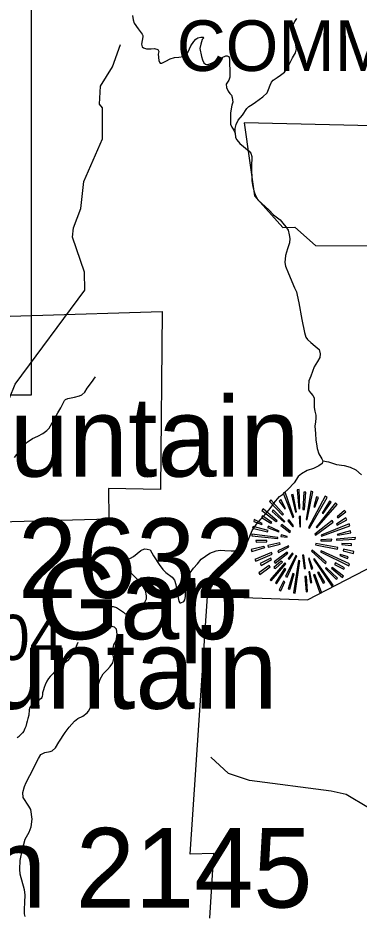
# Model space of a CAD drawing. Extents: x 1159738 to 1321356, y 736314 to 882035.
# Drawn here: x 1256925 to 1260699, y 847453 to 857362 of the extents above; entities that cross this region are included whole.
import ezdxf

# ---------------------------------------------------------------- set-up
doc = ezdxf.new("R2010")
doc.units = 0
for name, color, linetype in [('Exist Boundary Land Use Gamelands State NC Wildlife Resources Commission', 7, 'Continuous'), ('Exist Boundary Land Use Gamelands State NC Wildlife Resources Commission Label', 7, 'Continuous'), ('Exist Geographical Mountain Summit CELL', 7, 'Continuous'), ('Exist Geographical Mountain Summit Elevation Number Label', 7, 'Continuous'), ('Exist Geographical Mountain Summit Label', 7, 'Continuous'), ('Exist Hydrographic Misc Water Feature', 7, 'Continuous'), ('Exist Road Non-System Type 51', 7, 'Continuous'), ('Exist Road Secondary Type 51 Number Label', 7, 'Continuous'), ('Map Preparation Inset Cut Line', 7, 'Continuous')]:
    doc.layers.add(name, color=color, linetype=linetype)

msp = doc.modelspace()

# ---------------------------------------------------------------- linework, layer by layer
at = {"layer": 'Exist Boundary Land Use Gamelands State NC Wildlife Resources Commission'}
for points in [[(1261214.3, 854841.4), (1261315, 856155.7), (1259428.3, 856201.5), (1259542.7, 855395.5), (1259854.1, 855042.9), (1259986.9, 855047.5), (1260216, 854845.9), (1261214.3, 854841.4)], [(1259049.5, 847409.2), (1259093.6, 848121.1), (1258829.6, 848117.1), (1259023.4, 850967.5), (1260129.3, 850928.7), (1267010.7, 854485.9)], [(1255631.7, 854026.4), (1258520.1, 854115.1), (1258503.7, 852145.9), (1257925.6, 852159.4), (1257931.2, 851817.6), (1256720.9, 851785)]]:
    msp.add_lwpolyline(points, dxfattribs=at)
at = {"layer": 'Exist Geographical Mountain Summit CELL'}
for points in [[(1259860.1, 852106.4), (1259964.9, 851838.9), (1259976.6, 851843.1), (1259880.6, 852116.5)], [(1259995.5, 851898.5), (1260005.6, 851901.4), (1259969.4, 852093.1), (1259951.9, 852088.8)], [(1260014.4, 852144.1), (1260030.6, 851936.1), (1260043.4, 851937.7), (1260037.8, 852148.4)], [(1260078.4, 851927.6), (1260094.1, 851927.6), (1260108.7, 852116.5), (1260086.9, 852116.5)], [(1260126.3, 851814.1), (1260185.9, 852122.3), (1260164, 852129.5), (1260113.2, 851817.1)], [(1260139.3, 851726.9), (1260151, 851719.7), (1260345.7, 852058.2), (1260323.9, 852072.9)], [(1260197.3, 851955), (1260210.6, 851950.6), (1260248.4, 852058.2), (1260229.5, 852065.4)], [(1259706.2, 852013.4), (1259850, 851863.6), (1259863.3, 851873.7), (1259722.3, 852032.3)], [(1259816.5, 852019.1), (1259879, 851932), (1259886.4, 851937.7), (1259832.7, 852035.1)], [(1260223.6, 851732.7), (1260232.4, 851724), (1260454.8, 851981.2), (1260438.7, 852000.2)], [(1260373.4, 852019.1), (1260289.1, 851885.4), (1260300.8, 851880.9), (1260390.7, 852006.1)], [(1259624.8, 851914.3), (1259783.2, 851792.3), (1259792, 851801.1), (1259639.3, 851932)], [(1259738, 851902.7), (1259868.9, 851786.5), (1259877.7, 851795.2), (1259749.7, 851923.2)], [(1260454.8, 851844.7), (1260462.1, 851834.6), (1260553.6, 851899.8), (1260539, 851914.3)], [(1259533.3, 851795.2), (1259623.2, 851760.4), (1259627.7, 851772.1), (1259539.1, 851815.7)], [(1259620.4, 851838.9), (1259723.6, 851773.4), (1259732.4, 851783.8), (1259632, 851854.8)], [(1259911.2, 851801.1), (1259966.5, 851735.4), (1259975, 851744.2), (1259924.2, 851812.8)], [(1260036.2, 851850.6), (1260041.8, 851734.1), (1260052.2, 851735.4), (1260052.2, 851851.9)], [(1260210.6, 851652.7), (1260217.8, 851642.7), (1260412.5, 851786.5), (1260399.6, 851804)], [(1260454.8, 851753.2), (1260565.1, 851812.8), (1260553.6, 851833), (1260449.1, 851763.3)], [(1259521.6, 851718.1), (1259687.2, 851680.3), (1259691.7, 851693.4), (1259526.1, 851737)], [(1259687.2, 851726.9), (1259809.3, 851679), (1259813.8, 851687.5), (1259696.1, 851743.1)], [(1259832.7, 851748.7), (1259933, 851672.9), (1259941.5, 851684.6), (1259842.8, 851761.7)], [(1260278.7, 851641.2), (1260283.2, 851632.2), (1260595.7, 851747.1), (1260588.5, 851766)], [(1260462.1, 851641.2), (1260609, 851667.3), (1260603.1, 851689.1), (1260456.4, 851650)], [(1259511.2, 851633.8), (1259799.2, 851606.1), (1259800.5, 851617.8), (1259511.2, 851654)], [(1259559.6, 851564.2), (1259678.4, 851569.9), (1259678.4, 851584.3), (1259555.1, 851584.3)], [(1259834, 851629.5), (1259902.4, 851620.7), (1259904, 851629.5), (1259837, 851646.8)], [(1260274.7, 851590.4), (1260274.7, 851578.7), (1260395.2, 851578.7), (1260398, 851598.9)], [(1260447.5, 851585.9), (1260656.9, 851598.9), (1260658.2, 851617.8), (1260449.1, 851598.9)], [(1259505.6, 851482.8), (1259511.2, 851462.3), (1259655.4, 851504.6), (1259646.6, 851517.5)], [(1259688.9, 851528), (1259693, 851508.9), (1259825.5, 851542.4), (1259822.6, 851556.9)], [(1259799.2, 851471.1), (1259808, 851452.2), (1259922.9, 851513.1), (1259918.6, 851526.4)], [(1260171.5, 851466.8), (1260325.5, 851325.6), (1260335.6, 851343.1), (1260178.7, 851475.6)], [(1260216.2, 851535.2), (1260459.2, 851487.3), (1260463.6, 851504.6), (1260220.7, 851549.6)], [(1260507.1, 851538), (1260613.2, 851529.1), (1260613.2, 851546.5), (1260508.7, 851550.9)], [(1260523.3, 851469.5), (1260636.4, 851440.5), (1260639.3, 851462.3), (1260527.3, 851487.3)], [(1259544.7, 851372.1), (1259555.1, 851353.5), (1259736.7, 851433.3), (1259730.8, 851452.2)], [(1259614.7, 851308.3), (1259730.8, 851375.1), (1259722.3, 851389.7), (1259605.9, 851328.5)], [(1259759.8, 851346.1), (1259771.5, 851331.4), (1259909.6, 851445), (1259902.4, 851455.1)], [(1259886.4, 851186.3), (1259904, 851179), (1260010, 851412.8), (1260000, 851416)], [(1259914.1, 851383.8), (1259927.1, 851372.1), (1259967.8, 851437.6), (1259960.4, 851443.4)], [(1260074, 851420.3), (1260089.8, 851272.1), (1260107.4, 851273.2), (1260086.9, 851423.2)], [(1260138, 851385.4), (1260172.8, 851266), (1260188.8, 851273.2), (1260146.5, 851389.7)], [(1260196, 851376.4), (1260398, 851077.2), (1260412.5, 851088.7), (1260206.1, 851380.9)], [(1260271.5, 851456.7), (1260584.2, 851303.8), (1260591.4, 851325.6), (1260277.6, 851468.2)], [(1260485.3, 851416), (1260569.6, 851383.8), (1260576.8, 851401.4), (1260491.1, 851428.8)], [(1259589.8, 851225.3), (1259601.4, 851209.3), (1259715, 851293.7), (1259704.6, 851306.7)], [(1259713.5, 851146.8), (1259725.1, 851136.8), (1259888, 851327.2), (1259876.3, 851335.7)], [(1259774.7, 851272.1), (1259851.6, 851344.5), (1259838.3, 851353.5), (1259756.9, 851284.9)], [(1259873.4, 851272.1), (1259773.1, 851115), (1259785.9, 851104.9), (1259889.4, 851263.1)], [(1259972.1, 851004.6), (1259991, 851000.1), (1260041.8, 851357.5), (1260028.9, 851360.7)], [(1260325.5, 851273.2), (1260445.9, 851156.9), (1260459.2, 851167.4), (1260334.3, 851283.3)], [(1260392.3, 851276.1), (1260514.3, 851173), (1260527.3, 851187.5), (1260399.6, 851286.5)], [(1260428.6, 851320), (1260528.9, 851267.6), (1260539, 851282.2), (1260437.5, 851335.7)], [(1259933, 851045.3), (1259980.9, 851216.5), (1259966.5, 851218.1), (1259915.4, 851049.3)], [(1260098.6, 851186.3), (1260113.2, 851016.3), (1260129.2, 851020.3), (1260115.9, 851186.3)], [(1260177.1, 851119.3), (1260155.3, 851238.6), (1260142.2, 851238.6), (1260159.8, 851115)], [(1260196, 851205.2), (1260265.9, 851005.9), (1260283.2, 851013.1), (1260207.7, 851208)], [(1260238, 851228.2), (1260302.1, 851110.5), (1260318.3, 851119.3), (1260252.9, 851234.2)], [(1259813.8, 851037.9), (1259832.7, 851026.4), (1259876.3, 851125.1), (1259863.3, 851133.9)]]:
    msp.add_lwpolyline(points, close=True, dxfattribs=at)
at = {"layer": 'Exist Hydrographic Misc Water Feature'}
for points in [[(1256345.9, 852044), (1256606.8, 852462.3), (1256638.8, 852694.7), (1256895.9, 853313.2), (1257664.8, 854351.5), (1257661.8, 854551.8), (1257529.8, 854938.6), (1257540.8, 855040.1), (1257621.7, 855255.2), (1257654.8, 855553.2), (1257858.8, 856025.1), (1257858.8, 856366.5), (1257826.8, 856406.5), (1257839.7, 856606.6), (1257970.7, 856820.6), (1258060.8, 857068.2)], [(1257588.9, 850457.3), (1257559, 850386), (1257523.4, 850320.9), (1257496.3, 850279.6), (1257471.5, 850252.2), (1257434.8, 850223.1), (1257424.4, 850209.3), (1257393.9, 850190.1), (1257357.1, 850163.1), (1257334.5, 850135.6), (1257309.8, 850108.3), (1257283, 850080.9), (1257264.4, 850057.4), (1257245.7, 850027.8), (1257226.5, 849988.3), (1257215.8, 849958.6), (1257207.1, 849932.7), (1257198.3, 849899), (1257197.8, 849881), (1257193.3, 849859.1), (1257190.9, 849849.1), (1257182.6, 849835.3), (1257166.3, 849823.7), (1257145.9, 849808.3), (1257125.7, 849798.7), (1257105.3, 849785.3), (1257093.2, 849779.6), (1257078.8, 849767.9), (1257070.6, 849758.2), (1257056, 849738.5), (1257049.4, 849712.7), (1257045.8, 849650.7), (1257032.9, 849617.1), (1257026.2, 849587.2), (1257019.4, 849561.4), (1257010.6, 849527.6), (1257002.1, 849505.8), (1256995.5, 849487.9), (1256989.2, 849474), (1256976.9, 849458.3), (1256964.5, 849444.7), (1256943.8, 849423.2), (1256939.6, 849417.3), (1256917.2, 849399.9)], [(1261120, 848301.2), (1260803, 848626), (1260557, 848775.4), (1260391, 848811.6), (1259485, 848928.2), (1259254, 849008.3), (1259057.9, 849186.2)]]:
    msp.add_lwpolyline(points, dxfattribs=at)
at = {"layer": 'Exist Road Non-System Type 51'}
for points in [[(1258191.1, 857388.1), (1258200.5, 857338.9), (1258211, 857302.6), (1258253.2, 857242.9), (1258300, 857182), (1258306.9, 857166.3), (1258308.1, 857152.2), (1258299.9, 857111.2), (1258292.9, 857071.4), (1258299.9, 857042.1), (1258312.8, 857032.7), (1258346.7, 857021), (1258399.4, 857021), (1258436.9, 857022.2), (1258472, 857014), (1258482.5, 856989.4), (1258477.8, 856961.2), (1258483.7, 856889.8), (1258490.7, 856871), (1258500.1, 856862.8), (1258517.6, 856861.7), (1258559.8, 856883.9), (1258607.8, 856910.9), (1258655.8, 856922.6), (1258706.1, 856928.4), (1258754.1, 856934.3), (1258785.7, 856949.5), (1258808, 856988.2), (1258838.4, 857052.6), (1258871.2, 857099.5), (1258891.9, 857127.6), (1258916.5, 857140.5), (1258949.3, 857149.8), (1258975, 857149.8), (1258983.2, 857141.6), (1258964.5, 857122.9), (1258948.1, 857072.5), (1258938.7, 857022.1), (1258955.1, 856936.6), (1258966.8, 856898), (1258982, 856865.2), (1258999.6, 856848.8), (1259025.4, 856847.6), (1259066.3, 856861.7), (1259185.7, 856923.7), (1259225.1, 856942.8), (1259239.1, 856944), (1259261.4, 856931.1), (1259263.7, 856899.5), (1259270.7, 856741.4), (1259268.4, 856705), (1259256.7, 856672.2), (1259228.6, 856627.7), (1259230.9, 856592.6), (1259249.7, 856551.6), (1259269.5, 856526.4), (1259287, 856507.6), (1259296.4, 856483), (1259301.1, 856430.3), (1259292.9, 856396.3), (1259282.3, 856356.5), (1259277.6, 856309.6), (1259276.5, 856241.7), (1259277.7, 856187.3), (1259289.4, 856155.6), (1259311.6, 856121.7), (1259328, 856087.7)], [(1259328, 856087.7), (1259328, 856139.2), (1259338.5, 856184.9), (1259361.9, 856229.4), (1259407.6, 856285.7), (1259455.6, 856360.6), (1259480.2, 856380.6), (1259517.6, 856404), (1259551.6, 856429.8), (1259633.1, 856488.7), (1259682.3, 856532), (1259697.5, 856569.5), (1259713.9, 856618.7), (1259729.1, 856650.3), (1259746.7, 856674.9), (1259791.1, 856703), (1259828.6, 856728.8), (1259875.4, 856761.6), (1259909.4, 856819), (1259938.6, 856877.6), (1259963.2, 856919.8), (1259995.7, 856975.4), (1260005.1, 857020), (1259995.7, 857082.1), (1259977, 857125.4), (1259966.5, 857161.7), (1259960.7, 857216.2), (1259958.4, 857245.5), (1259967.7, 857280.6), (1259987.6, 857320.4), (1260009.9, 857355.6)], [(1259328, 856087.7), (1259333.5, 856041.3), (1259345.2, 856012), (1259379.1, 855972.1), (1259482.1, 855889), (1259499.7, 855866.7), (1259511.4, 855830.4), (1259507.9, 855714.4), (1259511.4, 855560.9), (1259523.1, 855497.3), (1259534.8, 855448.1), (1259552.4, 855396.6), (1259580.5, 855349.7), (1259623.8, 855311), (1259699.9, 855240.7), (1259752.6, 855184.5), (1259824, 855130.6), (1259856.8, 855093.1), (1259889.2, 855052.9), (1259912.6, 855014.2), (1259926.6, 854962.6), (1259931.3, 854924), (1259929, 854874.8), (1259906.7, 854808), (1259883.3, 854734.2), (1259878.6, 854659.2), (1259883.4, 854617.9), (1259917.3, 854535.9), (1259985.2, 854378.9), (1260005.1, 854333.2)], [(1260005.1, 854333.2), (1260014.8, 854295.7), (1260032.5, 854212.5), (1260065.2, 854026.1), (1260095.4, 853885), (1260110.5, 853832.1), (1260128.1, 853806.9), (1260163.4, 853771.6), (1260213.7, 853733.9), (1260256.5, 853696.1), (1260266.6, 853648.2), (1260264.1, 853607.9), (1260238.9, 853562.5), (1260203.7, 853502.1), (1260163.4, 853401.3), (1260143.2, 853348.4), (1260138.2, 853290.4), (1260138.2, 853254.1), (1260145.8, 853233.9), (1260163.4, 853211.2), (1260188.6, 853188.5), (1260203.7, 853160.8), (1260203.7, 853120.5), (1260201.2, 853052.5), (1260208.7, 853014.7), (1260221.3, 852969.4), (1260221.3, 852936.6), (1260216.3, 852896.3), (1260208.7, 852848.4), (1260216.3, 852767.8), (1260221.3, 852692.2), (1260226.4, 852651.9), (1260233.9, 852601.5), (1260254.1, 852543.6), (1260286.7, 852486.7), (1260296.7, 852464), (1260289.2, 852436.3), (1260253.9, 852408.6), (1260193.5, 852378.3), (1260125.6, 852358.2), (1260060.1, 852320.4), (1260024.8, 852290.1), (1259982, 852222.1)], [(1256885.8, 852501.3), (1256939.6, 852569.2), (1256986.5, 852627.8), (1257027.4, 852672.3), (1257084.8, 852709.8), (1257145.7, 852735.6), (1257199.5, 852764.9), (1257246.3, 852800), (1257270.9, 852825.8), (1257367.7, 852994.9), (1257399.3, 853051.2), (1257439.1, 853133.2), (1257451.7, 853140.8), (1257475.1, 853154.9), (1257550, 853170.1), (1257606.2, 853181.8), (1257632, 853195.9), (1257663.6, 853222.8), (1257691.7, 853267.3), (1257737.3, 853329.4), (1257781.8, 853395)], [(1260296.7, 852464), (1260359.7, 852453.9), (1260447.8, 852423.7), (1260533.4, 852411.1), (1260601.4, 852393.4), (1260661.8, 852365.7), (1260727.3, 852307.8)], [(1257734.2, 849753.1), (1257748.2, 849832.7), (1257769.3, 849874.9), (1257799.7, 849947.5), (1257834.3, 850049.1), (1257869.5, 850110), (1257913.9, 850156.9), (1257946.7, 850189.7), (1257974.8, 850231.9), (1257984.2, 850278.7), (1257972.5, 850356), (1257984.2, 850428.7), (1258009.9, 850473.2), (1258024, 850548.2), (1258014.6, 850602), (1257993.5, 850625.5), (1257953.7, 850634.8), (1257925.7, 850641.9), (1257904.6, 850667.6), (1257897.6, 850719.2), (1257904.6, 850770.7), (1257923.3, 850812.9), (1257939.5, 850846.6), (1257951.2, 850853.6), (1257976.9, 850853.6), (1258016.7, 850844.2), (1258094, 850790.3), (1258112.7, 850773.9), (1258138.5, 850778.6), (1258180.6, 850795), (1258328.1, 850902.8), (1258346.9, 850937.9), (1258346.9, 850970.7), (1258335.2, 851029.3), (1258300, 851092.6), (1258234.5, 851167.6), (1258171.3, 851228.5), (1258140.8, 851249.6), (1258110.4, 851266), (1258094, 851287), (1258094, 851312.8), (1258110.4, 851350.3), (1258129.1, 851369), (1258171.3, 851387.8), (1258201.7, 851406.5), (1258286, 851472.1), (1258325.8, 851490.9), (1258353.9, 851488.5), (1258386.7, 851479.2), (1258424.1, 851413.6), (1258487.3, 851319.8), (1258527.1, 851261.3), (1258562.3, 851230.8), (1258630.2, 851179.3), (1258655.9, 851146.5), (1258670, 851097.3), (1258684, 851019.9), (1258705.1, 850912.2), (1258714.4, 850895.8), (1258728.5, 850893.4), (1258761.3, 850907.5), (1258770.6, 850926.2), (1258777.7, 850963.7), (1258780, 851043.4), (1258789.4, 851123), (1258801.1, 851160.5), (1258829.2, 851226.1), (1258866.6, 851277.7), (1258911.1, 851326.9), (1258953.3, 851376.1), (1259049.3, 851441.7), (1259119.5, 851467.5), (1259161.6, 851476.8), (1259215.5, 851474.5), (1259283.4, 851467.5), (1259334.9, 851467.5), (1259391.1, 851483.9), (1259428.5, 851507.3), (1259454.3, 851542.4), (1259516.4, 851693.3), (1259563.2, 851763.6), (1259617.1, 851822.2), (1259656.9, 851866.7), (1259699, 851918.3), (1259738.8, 851967.5), (1259757.5, 851997.9), (1259818.4, 852070.6), (1259851.2, 852094), (1259933.1, 852169), (1259961.2, 852204.1), (1259982, 852222.1)], [(1257006, 847427.5), (1256999, 847455.6), (1256996.6, 847507.2), (1257001.3, 847579.8), (1257006, 847664.1), (1256996.6, 847720.4), (1256949.8, 847893.8), (1256945.6, 847950.6), (1256950.3, 848044.3), (1256973.7, 848170.8), (1257006.4, 848281), (1257048.6, 848358.3), (1257072, 848416.9), (1257081.4, 848503.5), (1257067.3, 848609), (1257046.3, 848646.5), (1256983, 848742.5), (1256978.4, 848798.8), (1256997.1, 848862), (1257015.8, 848906.5), (1257058, 848983.8), (1257153.5, 849172), (1257179.3, 849216.5), (1257221.4, 849239.9), (1257280, 849251.7), (1257303.4, 849256.3), (1257340.8, 849289.2), (1257378.3, 849352.4), (1257446.2, 849460.2), (1257490.7, 849518.8), (1257549.2, 849586.7), (1257589, 849614.8), (1257642.9, 849642.9), (1257692, 849678.1), (1257706.1, 849696.8), (1257734.2, 849753.1)]]:
    msp.add_lwpolyline(points, dxfattribs=at)
at = {"layer": 'Map Preparation Inset Cut Line'}
msp.add_lwpolyline([(1257070.6, 853189.3), (1244089, 853189.3), (1244089, 868729.2), (1257070.6, 868729.2)], close=True, dxfattribs=at)

# ---------------------------------------------------------------- texts
at = {"layer": 'Exist Boundary Land Use Gamelands State NC Wildlife Resources Commission Label'}
msp.add_text(' COMMISION', height=560, dxfattribs=at).set_placement((1258473.9, 856775))
at = {"layer": 'Exist Geographical Mountain Summit Elevation Number Label'}
for s, p in [('Elevation 2632', (1251756.6, 850948.6)), ('Elevation 2145', (1252397.3, 847525.1))]:
    msp.add_text(s, height=880, dxfattribs=at).set_placement(p)
at = {"layer": 'Exist Geographical Mountain Summit Label'}
for s, p in [('Licklog Mountain', (1251207.9, 852289.9)), ('Durham Gap', (1252627.4, 850492.5)), ('Winding Stairs Mountain', (1247041.5, 849722.8))]:
    msp.add_text(s, height=880, dxfattribs=at).set_placement(p)
at = {"layer": 'Exist Road Secondary Type 51 Number Label'}
msp.add_text('1504', height=500, dxfattribs=at).set_placement((1255939.5, 850262.3))

doc.saveas('drawing.dxf')
